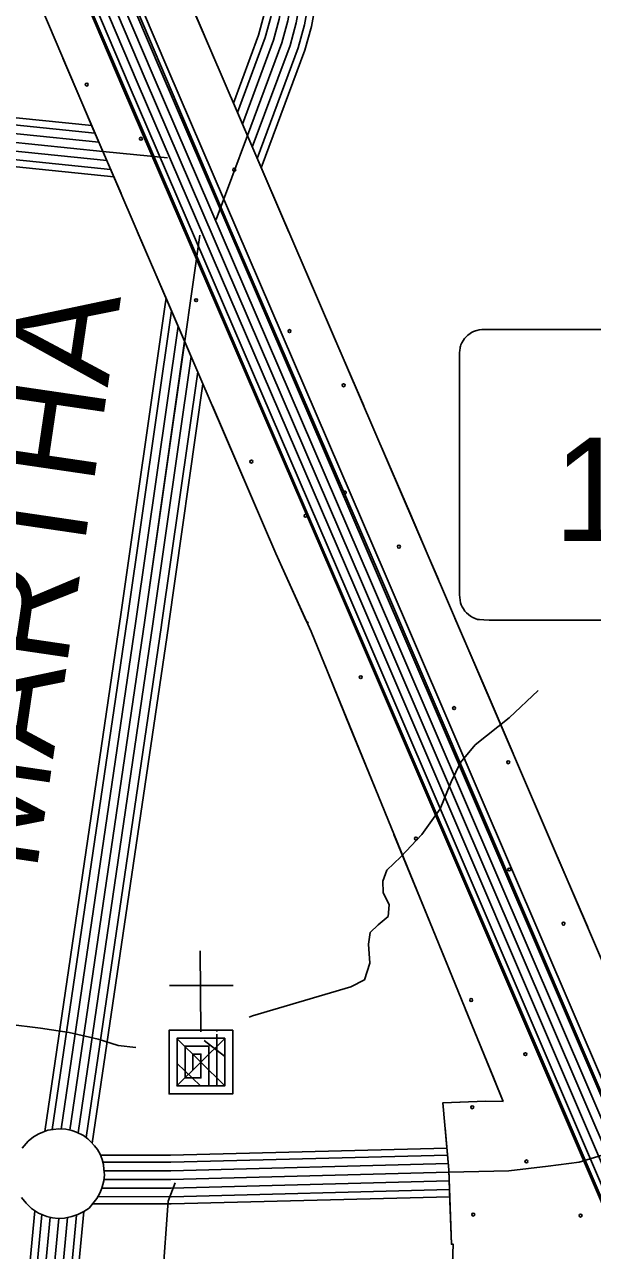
# Model space of a CAD drawing. Extents: x 1788175 to 1969470, y 584502 to 738744.
# Drawn here: x 1845006 to 1847041, y 676844 to 681239 of the extents above; entities that cross this region are included whole.
import ezdxf

# ---------------------------------------------------------------- set-up
doc = ezdxf.new("R2010")
doc.units = 0
for name, color, linetype in [('DESIGN - EROSION CONTROL - Devices', 7, 'Continuous'), ('DESIGN - ROW - Right-of-Way and Easement Labels', 7, 'Continuous'), ('DESIGN - ROW - Slope Lines', 7, 'Continuous'), ('DESIGN - SCRATCH - User 1', 7, 'Continuous'), ('DESIGN - TRANSPORTATION - Text', 7, 'Continuous'), ('DESIGN - UTILITIES - Cable (Underground) with Text', 7, 'Continuous'), ('SURVEY - CENTERLINE - Preliminary Text', 7, 'Continuous'), ('SURVEY - DRAINAGE - Area Shapes', 7, 'Continuous'), ('SURVEY - PROPERTY - Owners', 7, 'Continuous'), ('SURVEY - TRANSPORTATION - Roads', 7, 'Continuous'), ('SURVEY - VEGETATION - Features with Text', 7, 'Continuous')]:
    doc.layers.add(name, color=color, linetype=linetype)

msp = doc.modelspace()

# ---------------------------------------------------------------- linework, layer by layer
at = {"layer": 'DESIGN - EROSION CONTROL - Devices'}
for centre in [(1845228.6, 681023.7), (1845422.7, 680829.6), (1845757.2, 680718.8), (1845620.6, 680250.9), (1845955.1, 680140.1), (1846149.2, 679946), (1845818.5, 679672.2), (1846012.6, 679478.1), (1846347.1, 679367.3), (1846210.5, 678899.4), (1846545, 678788.6), (1846739.1, 678594.5), (1846408.4, 678320.7), (1846742.9, 678209.9), (1846937, 678015.8), (1846606.2, 677742), (1846800.4, 677547.8), (1846610, 677357.4), (1846804.1, 677163.3), (1846613.7, 676972.9), (1846998.3, 676969.1)]:
    msp.add_circle(centre, 5.28, dxfattribs=at)
for centre, start, end in [((1846153, 679561.4), 275.5243, 131.2184), ((1846016.3, 679093.5), 317.8709, 90.597), ((1846602.5, 678126.5), 105.9656, 300.5133)]:
    msp.add_arc(centre, 5.28, start, end, dxfattribs=at)
at = {"layer": 'DESIGN - ROW - Slope Lines'}
msp.add_line((1846563.8, 680044.9), (1846563.8, 679213.1), dxfattribs=at)
for points in [[(1847821, 680145.6), (1846663.8, 680146.3), (1846654.3, 680146.3), (1846644.1, 680145.6), (1846634.9, 680144.5), (1846625.9, 680142.8), (1846621.6, 680141.5), (1846614.3, 680138.4), (1846607.9, 680135), (1846602.7, 680131.8), (1846593.8, 680125), (1846587.7, 680119.2), (1846582.5, 680113.3), (1846578.6, 680108), (1846572.9, 680098.4), (1846569.5, 680091), (1846567.6, 680085.9), (1846566.9, 680082.1), (1846566.3, 680078.8), (1846565.5, 680071.6), (1846564.4, 680062.2), (1846564, 680054.4), (1846563.8, 680047.6), (1846563.8, 680029.7)], [(1846563.8, 679213.1), (1846563.9, 679204.1), (1846564.4, 679194), (1846565.2, 679184.6), (1846566.3, 679175.3), (1846567.7, 679166.1), (1846570.5, 679158.4), (1846574, 679151.3), (1846578.4, 679143.8), (1846583.9, 679136.5), (1846589.4, 679130.3), (1846596.7, 679123.7), (1846603.7, 679118.5), (1846611.7, 679113.7), (1846620.3, 679109.7), (1846629.2, 679106.6), (1846636.4, 679105.7), (1846651.4, 679104.5), (1846670.2, 679103.8), (1847826.8, 679103.8)]]:
    msp.add_lwpolyline(points, dxfattribs=at)
at = {"layer": 'DESIGN - SCRATCH - User 1'}
msp.add_line((1847014.6, 677167.2), (1847153.2, 676844), dxfattribs=at)
for points in [[(1843652.7, 686693.5), (1844449.6, 683929.6), (1844782.8, 682807.2), (1844827.2, 682640.5), (1844882.7, 682518.3), (1844982.7, 682296), (1845737.8, 680518), (1846270.9, 679284.5), (1846992.8, 677595.3), (1847288, 676906)], [(1843594, 686274.4), (1843821.7, 685513.2), (1844038.4, 684787.9), (1844396.3, 683583.8), (1844676.5, 682640.9), (1844743.1, 682476.5), (1844816.6, 682297.2), (1844987.8, 681893.4), (1845255.2, 681265.6), (1845570.2, 680531.1), (1845855.1, 679868.8), (1846264.6, 678916.2), (1846578.6, 678184), (1846908.2, 677416.3), (1847014.6, 677167.2)], [(1845906.6, 679342.4), (1845214.6, 680950.9), (1844666.2, 682238.1), (1844528.4, 682578.7), (1843859.4, 684829.6), (1843507.8, 686005)], [(1847530.5, 677037), (1847128.2, 677759.7), (1846452.2, 679334.7), (1845673.2, 681145.5), (1845126.2, 682429.4), (1844995.4, 682752.5), (1844330.9, 684988.4), (1844200.1, 685428.9)], [(1846721.1, 677378.1), (1846032.4, 679063.1), (1845906.6, 679342.4)], [(1846517.5, 676350.1), (1846527.9, 676443.4), (1846541.6, 676866.7), (1846535.5, 676866.5), (1846525.9, 677133.5), (1846504.6, 677373), (1846658.9, 677379.5), (1846721.1, 677378.1)]]:
    msp.add_lwpolyline(points, dxfattribs=at)
at = {"layer": 'DESIGN - TRANSPORTATION - Text'}
for points in [[(1845810.8, 677680.7), (1845822.3, 677684.9), (1846175.5, 677789.4), (1846223.8, 677814.6), (1846242.8, 677874.4), (1846237.8, 677942.5), (1846244.5, 677984.5), (1846272.9, 678012), (1846309.3, 678041.5), (1846312, 678083.5), (1846290.7, 678127.8), (1846289.4, 678167.9), (1846304, 678207.7), (1846354.7, 678254.9), (1846429.8, 678335.8), (1846495.2, 678426.8), (1846534.7, 678524.3), (1846567.8, 678593.8), (1846620.7, 678657), (1846742.1, 678753.2), (1846845.8, 678852.1)], [(1844609.7, 677806.4), (1844841.7, 677694.6), (1844946.9, 677654.9), (1845062.5, 677641), (1845166.1, 677625.3), (1845269.6, 677601.7), (1845341.2, 677578.5), (1845404.5, 677571.5)]]:
    msp.add_lwpolyline(points, dxfattribs=at)
at = {"layer": 'DESIGN - UTILITIES - Cable (Underground) with Text'}
msp.add_line((1845753.8, 677794.3), (1845525.7, 677794.3), dxfattribs=at)
for points in [[(1845635.3, 677918.1), (1845637.8, 677627.7)], [(1845637.7, 677638.6), (1845637.7, 677633.6), (1845751.8, 677633.6), (1845751.8, 677405.5), (1845523.7, 677405.5), (1845523.7, 677633.6), (1845694.7, 677633.6), (1845694.7, 677629.5)], [(1845725, 677605.1), (1845550.1, 677433)], [(1845694.7, 677619.3), (1845694.7, 677434), (1845552.2, 677434), (1845552.2, 677605), (1845723.2, 677605), (1845723.2, 677434), (1845666.2, 677434), (1845666.2, 677576.5), (1845580.7, 677576.5), (1845580.7, 677462.5), (1845637.7, 677462.5), (1845637.7, 677548), (1845609.2, 677548), (1845609.2, 677491)], [(1845553, 677602.2), (1845722.1, 677436)], [(1845649.2, 677596.4), (1845722.1, 677540.9)], [(1845553, 677514.7), (1845634.6, 677436)]]:
    msp.add_lwpolyline(points, dxfattribs=at)
at = {"layer": 'SURVEY - CENTERLINE - Preliminary Text'}
for points in [[(1847255.9, 676890.4), (1846245.7, 679246.1), (1845466.6, 681057), (1844918.7, 682343.2), (1844783.1, 682678.2), (1844115.5, 684924.3), (1843134.9, 688202.3), (1842517.3, 690230.7), (1842351.2, 690787.2)], [(1847284.4, 676902.6), (1846274.2, 679258.4), (1845495.1, 681069.2), (1844947.3, 682355.1), (1844812.3, 682688.5), (1844145.2, 684933.2), (1843164.6, 688211.2), (1842547, 690239.6), (1842380.8, 690796.3)], [(1847308.1, 676912.8), (1846297.8, 679268.5), (1845518.7, 681079.3), (1844971, 682365), (1844836.6, 682697), (1844169.9, 684940.5), (1843189.2, 688218.6), (1842571.6, 690247.1), (1842405.4, 690803.9)], [(1847147.7, 676844), (1846137.5, 679199.7), (1845358.4, 681010.7), (1844809.9, 682298.1), (1844671.8, 682639.3), (1844002.7, 684890.7), (1843022.2, 688168.2), (1842404.6, 690196.7), (1842238.7, 690752.6)], [(1847170.5, 676853.8), (1846160.3, 679209.4), (1845381.1, 681020.4), (1844832.8, 682307.5), (1844695.2, 682647.4), (1844026.4, 684897.8), (1843045.9, 688175.4), (1842428.2, 690203.9), (1842262.3, 690759.8)], [(1847198.9, 676866), (1846188.7, 679221.7), (1845409.6, 681032.6), (1844861.4, 682319.4), (1844724.5, 682657.7), (1844056.1, 684906.6), (1843075.6, 688184.3), (1842457.9, 690212.8), (1842291.9, 690769)], [(1847227.4, 676878.2), (1846217.2, 679233.9), (1845438.1, 681044.8), (1844890, 682331.3), (1844753.8, 682667.9), (1844085.8, 684915.5), (1843105.3, 688193.3), (1842487.6, 690221.7), (1842321.6, 690778.1)]]:
    msp.add_lwpolyline(points, dxfattribs=at)
at = {"layer": 'SURVEY - DRAINAGE - Area Shapes'}
for points in [[(1845804.2, 680841), (1845692.6, 680539.8)], [(1845286.2, 680784.5), (1845518.2, 680760.7)], [(1845633.7, 680484.5), (1845578.7, 680096.9)], [(1846526.7, 677124.3), (1846741.4, 677129.9), (1846881.5, 677146.2), (1846993.5, 677160.8), (1847075.8, 677185.8), (1847184.1, 677218.6), (1847246.3, 677245.8), (1847359.2, 677337.4)]]:
    msp.add_lwpolyline(points, dxfattribs=at)
at = {"layer": 'SURVEY - PROPERTY - Owners'}
msp.add_lwpolyline([(1845479.6, 676492.2), (1845486.8, 676519.5), (1845492.4, 676655.9), (1845500.4, 676738.2), (1845520.2, 677021.3), (1845545, 677087.1)], dxfattribs=at)
at = {"layer": 'SURVEY - TRANSPORTATION - Roads'}
for points in [[(1846385.3, 685036), (1846471.4, 684686), (1846492.1, 684596.2), (1846499.6, 684548), (1846506.6, 684476.9), (1846502.3, 684351.2), (1846413, 683724.1), (1846226.5, 682561.3), (1846149.7, 682177.9), (1845979.1, 681244.8), (1845957, 681164.5), (1845821.9, 680799.7)], [(1846415.4, 685043.4), (1846501.5, 684693.1), (1846522.5, 684602.1), (1846530.3, 684552), (1846537.7, 684478), (1846533.3, 684348.4), (1846443.7, 683719.5), (1846257, 682555.8), (1846180.1, 682172.1), (1846009.4, 681237.9), (1845986.6, 681155), (1845839.7, 680758.4)], [(1846439.4, 685049.3), (1846525.6, 684698.9), (1846546.8, 684606.7), (1846554.8, 684555.1), (1846562.4, 684478.8), (1846557.9, 684346.3), (1846468.1, 683715.8), (1846281.3, 682551.4), (1846204.4, 682167.4), (1846033.5, 681232.4), (1846010.1, 681147.5), (1845853.9, 680725.5)], [(1846270, 685007.6), (1846355.9, 684658.4), (1846375.4, 684573.7), (1846381.7, 684533.1), (1846387.7, 684473.1), (1846383.9, 684361.6), (1846295.7, 683741.9), (1846109.6, 682582.4), (1846033.1, 682200.3), (1845863.3, 681271.3), (1845843.9, 681201), (1845753.9, 680957.8)], [(1846295, 685013.8), (1846380.9, 684664.4), (1846400.7, 684578.6), (1846407.3, 684536.3), (1846413.5, 684473.9), (1846409.6, 684359.3), (1846321.1, 683738.1), (1846134.9, 682577.8), (1846058.3, 682195.4), (1845888.4, 681265.6), (1845868.4, 681193.1), (1845768.6, 680923.6)], [(1846325.1, 685021.2), (1846411.1, 684671.6), (1846431.2, 684584.4), (1846438, 684540.2), (1846444.5, 684474.9), (1846440.5, 684356.6), (1846351.7, 683733.4), (1846165.4, 682572.3), (1846088.8, 682189.6), (1845918.6, 681258.7), (1845898, 681183.6), (1845786.4, 680882.3)], [(1846355.2, 685028.6), (1846441.2, 684678.8), (1846461.6, 684590.3), (1846468.8, 684544.1), (1846475.6, 684475.9), (1846471.4, 684353.9), (1846382.4, 683728.8), (1846196, 682566.8), (1846119.2, 682183.8), (1845948.9, 681251.8), (1845927.5, 681174.1), (1845804.2, 680841)], [(1846355.2, 685028.6), (1846441.2, 684678.8), (1846461.6, 684590.3), (1846468.8, 684544.1), (1846475.6, 684475.9), (1846471.4, 684353.9), (1846382.4, 683728.8), (1846196, 682566.8), (1846119.2, 682183.8), (1845948.9, 681251.8), (1845927.5, 681174.1), (1845804.2, 680841)], [(1845258.1, 680849.7), (1844712.9, 680905.5), (1843538.8, 681049.8), (1841959.1, 681253.1)], [(1845246.5, 680876.7), (1844715.8, 680931), (1843542, 681075.3), (1841962.4, 681278.6)], [(1845272.2, 680817.1), (1844709.4, 680874.7), (1843534.9, 681019), (1841955.2, 681222.4)], [(1845286.2, 680784.5), (1844706, 680843.9), (1843531, 680988.3), (1841951.2, 681191.6)], [(1841951.2, 681191.6), (1843531, 680988.3), (1844706, 680843.9), (1845286.2, 680784.5)], [(1845314.2, 680719.3), (1844699, 680782.2), (1843523.3, 680926.7), (1841943.3, 681130.1)], [(1845300.2, 680751.9), (1844702.5, 680813.1), (1843527.2, 680957.5), (1841947.3, 681160.9)], [(1845325.4, 680693.3), (1844696.3, 680757.7), (1843520.2, 680902.2), (1841940.1, 681105.6)], [(1845513, 680257.3), (1845510.7, 680244.3), (1845348.5, 679107.9)], [(1845532.2, 680212.7), (1845374, 679104.2)], [(1845555.7, 680158), (1845404.7, 679099.8)], [(1845579.2, 680103.4), (1845435.4, 679095.5)], [(1845435.4, 679095.5), (1845578.3, 680097)], [(1845602.7, 680048.7), (1845466, 679091.1)], [(1845626.2, 679994.1), (1845496.7, 679086.7)], [(1845645, 679950.5), (1845521.2, 679083.2)], [(1845348.6, 679108.2), (1845078.3, 677271.1)], [(1845374, 679104.5), (1845105.2, 677277.6)], [(1845404.7, 679100), (1845136.8, 677279.5)], [(1845435.4, 679095.5), (1845167.6, 677275.5)], [(1845435.4, 679095.5), (1845167.6, 677275.5)], [(1845466, 679090.9), (1845197.4, 677265.5)], [(1845496.7, 679086.4), (1845226.3, 677248.6)], [(1845521.1, 679082.8), (1845248.3, 677228.2)], [(1845277.9, 677185.7), (1845529.2, 677185.2), (1846519, 677210.8)], [(1845286.3, 677160.9), (1845529.5, 677160.5), (1846521.2, 677186.2)], [(1845290.4, 677098.9), (1845530.3, 677098.5), (1846526.2, 677124.3)], [(1845290.4, 677098.9), (1845530.3, 677098.5), (1846526.7, 677124.3)], [(1845290.7, 677129.9), (1845529.9, 677129.5), (1846525.1, 677155.3)], [(1845282.9, 677067.9), (1845530.7, 677067.5), (1846527.4, 677093.3)], [(1845249.9, 677011.3), (1845531.4, 677010.8), (1846529.4, 677036.6)], [(1845268.5, 677037), (1845531, 677036.5), (1846528.5, 677062.3)], [(1845043, 676986.4), (1844958.1, 676082.9)], [(1845067.5, 676973), (1845009.9, 676359.2), (1844988.1, 676087.5)], [(1845097.7, 676962.9), (1845040.7, 676356), (1845010.2, 676091.2)], [(1845128.5, 676959.1), (1845071.6, 676352.8), (1845041.5, 676092.6)], [(1845128.5, 676959.1), (1845071.6, 676352.8), (1845042, 676096.2)], [(1845160, 676962.7), (1845102.4, 676349.6), (1845073.7, 676101.3)], [(1845191.9, 676970.9), (1845133.2, 676346.3), (1845105.5, 676106.3)], [(1845217.9, 676983.6), (1845157.8, 676343.8), (1845131, 676111.7)]]:
    msp.add_lwpolyline(points, dxfattribs=at)
at = {"layer": 'SURVEY - VEGETATION - Features with Text'}
for points in [[(1843507.8, 686005), (1843859.4, 684829.6), (1844528.4, 682578.7), (1844666.2, 682238.1), (1845214.6, 680950.9), (1845906.6, 679342.4)], [(1847530.5, 677037), (1847128.2, 677759.7), (1846452.2, 679334.7), (1845673.2, 681145.5), (1845126.2, 682429.4), (1844995.4, 682752.5), (1844330.9, 684988.4), (1844200.1, 685428.9)], [(1845685.1, 681117.7), (1845673.2, 681145.5), (1845581.6, 681360.5)], [(1845143.4, 681118.1), (1845214.6, 680950.9), (1845247.1, 680875.3)], [(1845848.8, 680737.4), (1845744.4, 680979.9)], [(1845247.1, 680875.3), (1845351.4, 680632.8)], [(1845953.1, 680494.9), (1845848.8, 680737.4)], [(1845410.7, 680495), (1845515.1, 680252.5)], [(1846116.7, 680114.6), (1846012.4, 680357.1)], [(1845515.1, 680252.5), (1845619.4, 680010)], [(1846221, 679872.1), (1846116.7, 680114.6)], [(1845678.7, 679872.2), (1845783, 679629.7)], [(1846384.7, 679491.8), (1846280.3, 679734.3)], [(1845783, 679629.7), (1845887.4, 679387.2)], [(1846488.9, 679249.2), (1846452.2, 679334.7), (1846384.7, 679491.8)], [(1845906.6, 679342.4), (1846032.4, 679063.1), (1846721.1, 677378.1)], [(1845906.6, 679342.4), (1846015, 679101.7)], [(1846652.2, 678868.8), (1846548.1, 679111.4)], [(1846073.1, 678963.4), (1846173, 678719)], [(1846756.3, 678626.2), (1846652.2, 678868.8)], [(1846173, 678719), (1846272.9, 678474.6)], [(1846919.6, 678245.7), (1846815.5, 678488.3)], [(1846329.6, 678335.8), (1846429.5, 678091.4)], [(1847023.7, 678003.1), (1846919.6, 678245.7)], [(1846429.5, 678091.4), (1846529.4, 677847)], [(1846586.1, 677708.2), (1846686, 677463.8)], [(1846686, 677463.8), (1846721.1, 677378.1)], [(1846517.5, 676350.1), (1846527.9, 676443.4), (1846541.6, 676866.7), (1846535.5, 676866.5), (1846525.9, 677133.5), (1846504.6, 677373), (1846658.9, 677379.5), (1846721.1, 677378.1)], [(1846565.4, 677375.6), (1846658.9, 677379.5), (1846721.1, 677378.1)], [(1844997.2, 677211.1), (1845018.7, 677235.9), (1845037.5, 677251.4), (1845056.7, 677262.8), (1845071, 677268.5), (1845089, 677274.9), (1845108, 677278.1), (1845128.5, 677279.9), (1845153.4, 677278.9), (1845175.3, 677273.7), (1845192.3, 677268.1), (1845216.5, 677255.7), (1845232.1, 677244.4), (1845243.7, 677233.2), (1845256.8, 677218.9), (1845266.9, 677205.5), (1845276.6, 677189.1), (1845284, 677170.7), (1845288.2, 677152.5), (1845290.2, 677134.1), (1845292.3, 677115.6), (1845289.8, 677094), (1845282.8, 677067.4), (1845275.5, 677049.7), (1845265.1, 677030.8), (1845250.7, 677012.2), (1845237.3, 676996.2), (1845218.5, 676983.9), (1845197.2, 676972.5), (1845175, 676965.9), (1845149, 676960.4), (1845126.6, 676959), (1845106.3, 676961.1), (1845085.3, 676965.5), (1845055.2, 676978.1), (1845031, 676994.4), (1845011.6, 677013.2), (1844994.7, 677034.5)], [(1846529.9, 677020.9), (1846525.9, 677133.5), (1846512.5, 677284.2)], [(1846538.2, 676763.4), (1846541.6, 676866.7), (1846535.5, 676866.5), (1846529.9, 677020.9)]]:
    msp.add_lwpolyline(points, dxfattribs=at)

# ---------------------------------------------------------------- texts
at = {"layer": 'DESIGN - ROW - Right-of-Way and Easement Labels'}
msp.add_text('MARTHA', height=370, rotation=81.6295, dxfattribs=at).set_placement((1845047.5, 678195.8))
at = {"layer": 'DESIGN - ROW - Slope Lines'}
msp.add_text('109', height=369.6, dxfattribs=at).set_placement((1846902.1, 679387.9))

doc.saveas('drawing.dxf')
